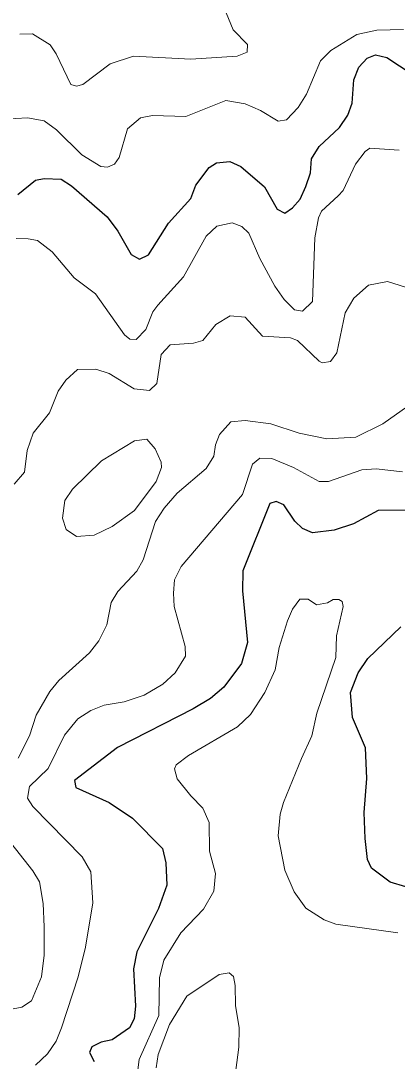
# Model space of a CAD drawing. Extents: x 294.2 to 320.3, y 7482.7 to 7510.7.
# Drawn here: x 316.526 to 317.102, y 7492.454 to 7494.046 of the extents above; entities that cross this region are included whole.
import ezdxf

# ---------------------------------------------------------------- set-up
doc = ezdxf.new("R2010")
doc.units = 0
doc.header["$LTSCALE"] = 0.032
doc.layers.add('1', color=7, linetype='Continuous', lineweight=25)
doc.layers.add('2', color=7, linetype='Continuous', lineweight=13)

msp = doc.modelspace()

# ---------------------------------------------------------------- linework, layer by layer
at = {"layer": '1'}
for points in [[(316.9708, 7493.8347), (316.9825, 7493.8535), (317.0136, 7493.8825), (317.0263, 7493.9014), (317.033, 7493.9196), (317.0357, 7493.9556), (317.0435, 7493.9745), (317.0562, 7493.9884), (317.069, 7493.9938), (317.0862, 7493.9895), (317.125, 7493.9642)], [(316.521, 7493.7799), (316.5482, 7493.802), (316.5615, 7493.8046), (316.5875, 7493.8036), (316.6031, 7493.7934), (316.658, 7493.7455), (316.6741, 7493.724), (316.6946, 7493.688), (316.7074, 7493.681), (316.7212, 7493.6875), (316.7517, 7493.7359), (316.7861, 7493.774), (316.7939, 7493.7944), (316.8139, 7493.8213), (316.8255, 7493.8283), (316.846, 7493.8305), (316.8627, 7493.8229), (316.8987, 7493.7917), (316.9182, 7493.7573)], [(316.9182, 7493.7573), (316.9298, 7493.7514), (316.942, 7493.7594), (316.9536, 7493.7728), (316.962, 7493.7922), (316.9692, 7493.8132), (316.9708, 7493.8347)], [(317.1261, 7493.297), (317.0728, 7493.2965), (317.0352, 7493.2757), (317.0058, 7493.2661), (316.9725, 7493.2622), (316.9569, 7493.2686), (316.9453, 7493.2799), (316.9286, 7493.3052), (316.917, 7493.3101), (316.907, 7493.3068), (316.8659, 7493.2042), (316.8653, 7493.1736), (316.873, 7493.0944), (316.8637, 7493.0621), (316.8366, 7493.0261), (316.816, 7493.0088), (316.7894, 7492.9927), (316.674, 7492.9335), (316.608, 7492.883), (316.6099, 7492.8722), (316.661, 7492.8492), (316.6968, 7492.8256), (316.7428, 7492.779), (316.7479, 7492.7573), (316.7491, 7492.7228), (316.7364, 7492.687), (316.7032, 7492.6207), (316.6981, 7492.5951), (316.7013, 7492.5379), (316.6991, 7492.5185), (316.6919, 7492.5045), (316.6658, 7492.4863), (316.6486, 7492.4825), (316.6347, 7492.4755), (316.6308, 7492.4669), (316.6381, 7492.453)], [(317.1156, 7492.7205), (317.0912, 7492.7275), (317.0629, 7492.749), (317.0569, 7492.7624), (317.0531, 7492.7943), (317.0518, 7492.8339), (317.0556, 7492.8863), (317.0537, 7492.9329), (317.0339, 7492.9797), (317.0305, 7493.0179), (317.0423, 7493.0481), (317.0572, 7493.0696), (317.1077, 7493.1181)]]:
    msp.add_lwpolyline(points, dxfattribs=at)
at = {"layer": '2'}
for points in [[(316.827, 7494.0904), (316.8507, 7494.0317), (316.873, 7494.0093), (316.8724, 7493.9978), (316.857, 7493.9915), (316.7862, 7493.987), (316.6981, 7493.9915), (316.6623, 7493.98), (316.6208, 7493.948), (316.6112, 7493.9455), (316.6023, 7493.948), (316.5799, 7493.9953), (316.5704, 7494.0087), (316.5436, 7494.0259), (316.5244, 7494.0253)], [(316.5001, 7493.895), (316.5359, 7493.897), (316.5614, 7493.8925), (316.5805, 7493.8791), (316.6189, 7493.8407), (316.6483, 7493.8229), (316.6585, 7493.8216), (316.6693, 7493.8261), (316.6763, 7493.8363), (316.6891, 7493.8804), (316.7089, 7493.897), (316.7274, 7493.9008), (316.7785, 7493.8995), (316.8398, 7493.9238), (316.8692, 7493.9187), (316.8928, 7493.9085), (316.9196, 7493.8919), (316.9324, 7493.8944), (316.9503, 7493.9129), (316.963, 7493.9334), (316.9847, 7493.9844), (317.0007, 7494.0004), (317.0403, 7494.0247), (317.0709, 7494.0316), (317.1118, 7494.0323)], [(316.5186, 7493.7124), (316.5372, 7493.7118), (316.5512, 7493.7093), (316.5736, 7493.692), (316.6074, 7493.6524), (316.6399, 7493.6281), (316.6847, 7493.5649), (316.6929, 7493.5586), (316.7025, 7493.5579), (316.7172, 7493.5733), (316.7281, 7493.6001), (316.7357, 7493.6103), (316.7746, 7493.6537), (316.8098, 7493.7163), (316.8258, 7493.7316), (316.8494, 7493.7367), (316.8641, 7493.731), (316.8749, 7493.7207), (316.8915, 7493.6818), (316.9145, 7493.6397), (316.9292, 7493.6192), (316.9451, 7493.6033), (316.9573, 7493.6013), (316.9726, 7493.616), (316.9758, 7493.7137), (316.9815, 7493.7444), (316.986, 7493.7546), (317.0115, 7493.7776), (317.0192, 7493.7858), (317.0384, 7493.8261), (317.053, 7493.8459), (317.0601, 7493.851), (317.1054, 7493.8478)], [(317.1246, 7493.6352), (317.0875, 7493.6467), (317.0581, 7493.6409), (317.0358, 7493.6211), (317.0224, 7493.5988)], [(316.9388, 7493.5605), (316.896, 7493.563), (316.8691, 7493.5924), (316.8462, 7493.5943), (316.8244, 7493.5809), (316.8047, 7493.5566), (316.79, 7493.5522), (316.7542, 7493.5496), (316.7408, 7493.535), (316.7338, 7493.4909), (316.723, 7493.48), (316.6993, 7493.4826), (316.661, 7493.5062), (316.6406, 7493.5126), (316.6125, 7493.5119), (316.5946, 7493.496), (316.5831, 7493.4788), (316.5697, 7493.4456), (316.5448, 7493.4149), (316.5353, 7493.3881), (316.5314, 7493.3549), (316.5155, 7493.3364)], [(317.0224, 7493.5988), (317.0096, 7493.5375), (317.0001, 7493.5241), (316.9873, 7493.5221), (316.9828, 7493.5247), (316.9496, 7493.5566), (316.9388, 7493.5605)], [(316.5218, 7492.9175), (316.5391, 7492.9514), (316.5493, 7492.9833), (316.5703, 7493.0191), (316.5838, 7493.0363), (316.631, 7493.0784), (316.6451, 7493.097), (316.6572, 7493.1212), (316.6642, 7493.1557), (316.6744, 7493.1723), (316.7032, 7493.2036), (316.7133, 7493.2208), (316.7319, 7493.2796), (316.7453, 7493.3), (316.7651, 7493.323), (316.8098, 7493.3606), (316.8213, 7493.3792), (316.8238, 7493.397), (316.8302, 7493.4124), (316.8475, 7493.4322), (316.8692, 7493.434), (316.9088, 7493.4289), (316.9522, 7493.4149), (316.9943, 7493.4059), (317.039, 7493.4085), (317.0799, 7493.4289), (317.1271, 7493.4621)], [(317.1105, 7493.3555), (317.0697, 7493.36), (317.048, 7493.3587), (316.9969, 7493.3408), (316.9828, 7493.3408), (316.9432, 7493.3619), (316.91, 7493.376), (316.8915, 7493.3766), (316.8807, 7493.367), (316.8653, 7493.321), (316.7715, 7493.2106), (316.7613, 7493.1902), (316.7593, 7493.1697), (316.7606, 7493.1493), (316.7772, 7493.088), (316.7779, 7493.0733), (316.7619, 7493.0478), (316.7434, 7493.0305), (316.7147, 7493.0139), (316.684, 7493.0037), (316.6534, 7492.9986), (316.6329, 7492.9903), (316.6131, 7492.9776), (316.5927, 7492.9527), (316.5678, 7492.9016), (316.5391, 7492.8741), (316.5359, 7492.8562), (316.5442, 7492.8434), (316.6195, 7492.7662), (316.6329, 7492.7432), (316.6361, 7492.696), (316.6246, 7492.6283), (316.6137, 7492.5824), (316.5882, 7492.5045), (316.5799, 7492.484), (316.5665, 7492.4649), (316.548, 7492.4476)], [(317.1029, 7492.65), (317.0084, 7492.6634), (316.9905, 7492.6698), (316.9624, 7492.6877), (316.9445, 7492.7126), (316.9298, 7492.7458), (316.9196, 7492.7982), (316.9228, 7492.8314), (316.9279, 7492.8492), (316.9554, 7492.9169), (316.9713, 7492.9514), (316.979, 7492.9859), (317.0083, 7493.0714), (317.009, 7493.1046), (317.0192, 7493.1493), (317.0179, 7493.1569), (317.0128, 7493.1602), (317.0039, 7493.1602), (316.9956, 7493.1551), (316.9783, 7493.1518), (316.9656, 7493.1608), (316.9528, 7493.1608), (316.9419, 7493.1455), (316.9343, 7493.1276), (316.9215, 7493.0867), (316.9151, 7493.0523), (316.8992, 7493.0178), (316.8775, 7492.9839), (316.8577, 7492.9654), (316.7823, 7492.9214), (316.7638, 7492.9073), (316.7613, 7492.9009), (316.7651, 7492.8856)], [(316.7651, 7492.8856), (316.7862, 7492.8594), (316.8047, 7492.8409), (316.8142, 7492.8186), (316.8149, 7492.7752), (316.8238, 7492.7407), (316.8213, 7492.7139)], [(316.5091, 7492.5325), (316.527, 7492.5363), (316.5423, 7492.5459), (316.5576, 7492.5824), (316.5614, 7492.6156), (316.5614, 7492.659), (316.5601, 7492.6947), (316.5544, 7492.7279), (316.5442, 7492.7451), (316.4906, 7492.8122)], [(316.8213, 7492.7139), (316.8053, 7492.6864), (316.7708, 7492.65), (316.7447, 7492.6079), (316.7383, 7492.5811), (316.737, 7492.5236), (316.707, 7492.4559), (316.6993, 7492.3959)], [(316.7332, 7492.4432), (316.7363, 7492.4636), (316.7536, 7492.5096), (316.7798, 7492.5529), (316.8296, 7492.5862), (316.8449, 7492.5887), (316.8513, 7492.583), (316.8538, 7492.5696), (316.8545, 7492.5389), (316.8602, 7492.5045), (316.8596, 7492.4751), (316.8525, 7492.4202)]]:
    msp.add_lwpolyline(points, dxfattribs=at)
msp.add_lwpolyline([(316.6381, 7493.2584), (316.6112, 7493.2565), (316.5953, 7493.2674), (316.5895, 7493.2847), (316.5933, 7493.3115), (316.6048, 7493.3287), (316.6495, 7493.3721), (316.6999, 7493.4028), (316.7185, 7493.4053), (316.7312, 7493.3907), (316.7408, 7493.3702), (316.7414, 7493.3619), (316.7332, 7493.3409), (316.7, 7493.2961), (316.6655, 7493.2719)], close=True, dxfattribs=at)

doc.saveas('drawing.dxf')
